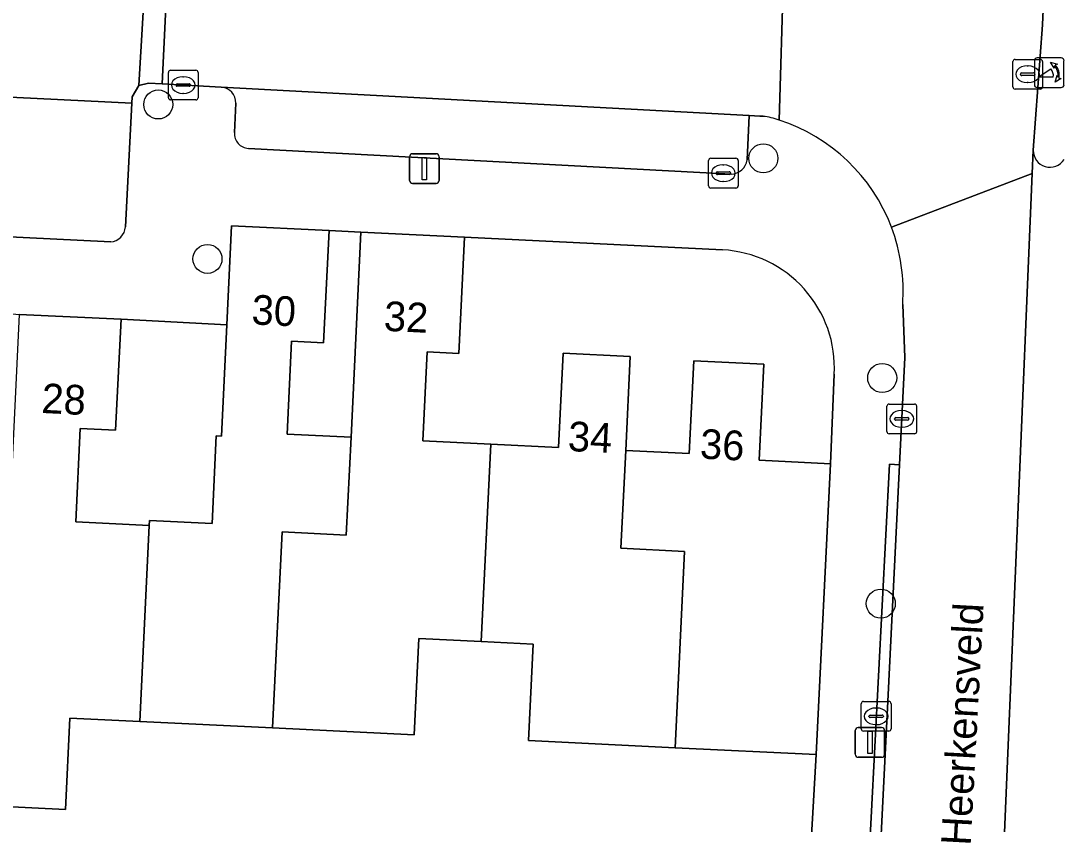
# Model space of a CAD drawing. Extents: x 162989 to 165008, y 383432 to 384338.
# Drawn here: x 164423.42 to 164458.56, y 383752.16 to 383779.22 of the extents above; entities that cross this region are included whole.
import ezdxf

# ---------------------------------------------------------------- set-up
doc = ezdxf.new("R2010")
doc.units = 0
for name, color, linetype in [('IMGEO_Boom', 7, 'Continuous'), ('IMGEO_Erf', 7, 'Continuous'), ('IMGEO_Kolk', 7, 'Continuous'), ('IMGEO_Lichtmast', 7, 'Continuous'), ('IMGEO_Muur', 7, 'Continuous'), ('IMGEO_Openbare_ruimte_label', 7, 'Continuous'), ('IMGEO_Pand', 7, 'Continuous'), ('IMGEO_Pand_nummerreeks', 7, 'Continuous'), ('IMGEO_Parkeervlak_open', 7, 'Continuous'), ('IMGEO_Poller', 7, 'Continuous'), ('IMGEO_Rijbaan_lokaal_open', 7, 'Continuous'), ('IMGEO_Rioolput', 7, 'Continuous'), ('IMGEO_Voetpad_open', 7, 'Continuous')]:
    doc.layers.add(name, color=color, linetype=linetype)

msp = doc.modelspace()

# ---------------------------------------------------------------- linework, layer by layer
at = {"layer": 'IMGEO_Boom'}
for centre in [(164428.046, 383776.408), (164448.428, 383774.593), (164429.703, 383771.203), (164452.433, 383767.192), (164452.385, 383759.588)]:
    msp.add_circle(centre, 0.489, dxfattribs=at)
at = {"layer": 'IMGEO_Erf'}
for points in [[(164433.798, 383772.157), (164433.615, 383768.375), (164432.538, 383768.427), (164432.387, 383765.302), (164434.539, 383765.198), (164434.873, 383772.105)], [(164426.791, 383769.168), (164426.61, 383765.432), (164425.419, 383765.489), (164425.267, 383762.339), (164427.744, 383762.219), (164427.752, 383762.389), (164429.858, 383762.287), (164430.001, 383765.244), (164430.171, 383765.236), (164430.353, 383768.988)]]:
    msp.add_lwpolyline(points, close=True, dxfattribs=at)
for points in [[(164447.055, 383771.509), (164438.364, 383771.936), (164438.174, 383768.018), (164437.104, 383768.07), (164436.959, 383765.074), (164439.248, 383764.963), (164441.533, 383764.852), (164441.687, 383768.026)], [(164441.687, 383768.026), (164443.944, 383767.916), (164443.791, 383764.746), (164445.934, 383764.642), (164446.085, 383767.771), (164448.443, 383767.657), (164448.287, 383764.419), (164450.688, 383764.303), (164450.817, 383767.317)], [(164415.529, 383743.571), (164441.155, 383742.509), (164441.339, 383746.3), (164444.837, 383746.131), (164444.654, 383742.339), (164445.987, 383742.286), (164446.179, 383745.975), (164449.699, 383745.793), (164449.947, 383750), (164450.213, 383754.502), (164445.46, 383754.732), (164440.522, 383754.971), (164440.679, 383758.224), (164438.927, 383758.309), (164436.821, 383758.411), (164436.664, 383755.169), (164431.894, 383755.4), (164427.424, 383755.616), (164425.072, 383755.73), (164424.923, 383752.656), (164420.371, 383752.876)]]:
    msp.add_lwpolyline(points, dxfattribs=at)
msp.add_arc((164446.841, 383767.533), 3.982, 356.8878, 86.9233, dxfattribs=at)
at = {"layer": 'IMGEO_Kolk'}
for p, q in [((164428.387, 383776.636), (164428.387, 383777.488)), ((164428.462, 383777.562), (164429.314, 383777.562)), ((164429.388, 383777.488), (164429.388, 383776.636)), ((164428.646, 383777.056), (164428.646, 383777.068)), ((164429.084, 383777.019), (164428.686, 383777.019)), ((164428.689, 383777.105), (164429.087, 383777.105)), ((164428.875, 383777.342), (164428.9, 383777.342)), ((164429.13, 383777.068), (164429.13, 383777.056)), ((164428.898, 383776.782), (164428.873, 383776.782)), ((164429.314, 383776.562), (164428.462, 383776.562)), ((164446.655, 383774.593), (164447.507, 383774.593)), ((164446.58, 383773.667), (164446.58, 383774.519)), ((164447.068, 383774.373), (164447.093, 383774.373)), ((164447.581, 383774.519), (164447.581, 383773.667)), ((164446.839, 383774.087), (164446.839, 383774.099)), ((164447.277, 383774.05), (164446.879, 383774.05)), ((164446.882, 383774.136), (164447.28, 383774.136)), ((164447.323, 383774.099), (164447.323, 383774.087)), ((164447.507, 383773.593), (164446.655, 383773.593)), ((164447.091, 383773.813), (164447.066, 383773.813)), ((164452.592, 383765.388), (164452.592, 383766.24)), ((164452.667, 383766.314), (164453.519, 383766.314)), ((164453.593, 383766.24), (164453.593, 383765.388)), ((164452.851, 383765.808), (164452.851, 383765.82)), ((164453.289, 383765.771), (164452.891, 383765.771)), ((164452.894, 383765.857), (164453.292, 383765.857)), ((164453.08, 383766.094), (164453.105, 383766.094)), ((164453.335, 383765.82), (164453.335, 383765.808)), ((164453.103, 383765.534), (164453.078, 383765.534)), ((164453.519, 383765.314), (164452.667, 383765.314)), ((164451.803, 383756.291), (164452.655, 383756.291)), ((164451.728, 383755.365), (164451.728, 383756.217)), ((164452.216, 383756.071), (164452.241, 383756.071)), ((164452.729, 383756.217), (164452.729, 383755.365)), ((164451.987, 383755.785), (164451.987, 383755.797)), ((164452.425, 383755.748), (164452.027, 383755.748)), ((164452.03, 383755.834), (164452.428, 383755.834)), ((164452.471, 383755.797), (164452.471, 383755.785)), ((164452.655, 383755.291), (164451.803, 383755.291)), ((164452.239, 383755.511), (164452.214, 383755.511))]:
    msp.add_line(p, q, dxfattribs=at)
for points in [[(164428.387, 383776.636), (164428.387, 383777.488)], [(164428.462, 383777.562), (164429.314, 383777.562)], [(164429.388, 383777.488), (164429.388, 383776.636)], [(164429.314, 383776.562), (164428.462, 383776.562)], [(164446.655, 383774.593), (164447.507, 383774.593)], [(164446.58, 383773.667), (164446.58, 383774.519)], [(164447.581, 383774.519), (164447.581, 383773.667)], [(164447.507, 383773.593), (164446.655, 383773.593)], [(164452.592, 383765.388), (164452.592, 383766.24)], [(164452.667, 383766.314), (164453.519, 383766.314)], [(164453.593, 383766.24), (164453.593, 383765.388)], [(164453.519, 383765.314), (164452.667, 383765.314)], [(164451.803, 383756.291), (164452.655, 383756.291)], [(164451.728, 383755.365), (164451.728, 383756.217)], [(164452.729, 383756.217), (164452.729, 383755.365)], [(164452.655, 383755.291), (164451.803, 383755.291)]]:
    msp.add_lwpolyline(points, dxfattribs=at)
for centre, radius, start, end in [((164428.464, 383777.486), 0.0765, 91.552, 178.448), ((164428.464, 383777.486), 0.0765, 91.552, 178.448), ((164429.312, 383777.486), 0.0765, 1.552, 88.448), ((164429.312, 383777.486), 0.0765, 1.552, 88.448), ((164428.686, 383777.065), 0.0403, 85.8775, 175.7526), ((164428.683, 383777.055), 0.0366, 178.938, 274.7102), ((164429.087, 383777.062), 0.043, 264.8664, 352.4533), ((164429.091, 383777.067), 0.0386, 1.7309, 96.639), ((164428.464, 383776.638), 0.0765, 181.552, 268.448), ((164428.464, 383776.638), 0.0765, 181.552, 268.448), ((164429.312, 383776.638), 0.0765, 271.552, 358.448), ((164429.312, 383776.638), 0.0765, 271.552, 358.448), ((164446.657, 383774.517), 0.0765, 91.552, 178.448), ((164446.657, 383774.517), 0.0765, 91.552, 178.448), ((164447.505, 383774.517), 0.0765, 1.552, 88.448), ((164447.505, 383774.517), 0.0765, 1.552, 88.448), ((164446.879, 383774.096), 0.0403, 85.8775, 175.7526), ((164446.876, 383774.086), 0.0366, 178.938, 274.7102), ((164447.28, 383774.093), 0.043, 264.8664, 352.4533), ((164447.284, 383774.098), 0.0386, 1.7309, 96.639), ((164446.657, 383773.669), 0.0765, 181.552, 268.448), ((164446.657, 383773.669), 0.0765, 181.552, 268.448), ((164447.505, 383773.669), 0.0765, 271.552, 358.448), ((164447.505, 383773.669), 0.0765, 271.552, 358.448), ((164452.669, 383766.238), 0.0765, 91.552, 178.448), ((164452.669, 383766.238), 0.0765, 91.552, 178.448), ((164453.517, 383766.238), 0.0765, 1.552, 88.448), ((164453.517, 383766.238), 0.0765, 1.552, 88.448), ((164452.891, 383765.817), 0.0403, 85.8775, 175.7526), ((164452.888, 383765.807), 0.0366, 178.938, 274.7102), ((164453.292, 383765.814), 0.043, 264.8664, 352.4533), ((164453.296, 383765.819), 0.0386, 1.7309, 96.639), ((164452.669, 383765.39), 0.0765, 181.552, 268.448), ((164452.669, 383765.39), 0.0765, 181.552, 268.448), ((164453.517, 383765.39), 0.0765, 271.552, 358.448), ((164453.517, 383765.39), 0.0765, 271.552, 358.448), ((164451.805, 383756.215), 0.0765, 91.552, 178.448), ((164451.805, 383756.215), 0.0765, 91.552, 178.448), ((164452.653, 383756.215), 0.0765, 1.552, 88.448), ((164452.653, 383756.215), 0.0765, 1.552, 88.448), ((164452.027, 383755.794), 0.0403, 85.8775, 175.7526), ((164452.024, 383755.784), 0.0366, 178.938, 274.7102), ((164452.428, 383755.791), 0.043, 264.8664, 352.4533), ((164452.432, 383755.796), 0.0386, 1.7309, 96.639), ((164451.805, 383755.367), 0.0765, 181.552, 268.448), ((164451.805, 383755.367), 0.0765, 181.552, 268.448), ((164452.653, 383755.367), 0.0765, 271.552, 358.448), ((164452.653, 383755.367), 0.0765, 271.552, 358.448)]:
    msp.add_arc(centre, radius, start, end, dxfattribs=at)
for centre, major_axis, ratio, start_param, end_param in [((164428.874, 383777.062), (-0.387, 0.002), 0.722429, 4.712389, 7.853982), ((164428.899, 383777.062), (-0.39, 0.002), 0.717154, 1.570796, 4.712389), ((164447.067, 383774.093), (-0.387, 0.002), 0.722429, 4.712389, 7.853982), ((164447.092, 383774.093), (-0.39, 0.002), 0.717154, 1.570796, 4.712389), ((164453.079, 383765.814), (-0.387, 0.002), 0.722429, 4.712389, 7.853982), ((164453.104, 383765.814), (-0.39, 0.002), 0.717154, 1.570796, 4.712389), ((164452.215, 383755.791), (-0.387, 0.002), 0.722429, 4.712389, 7.853982), ((164452.24, 383755.791), (-0.39, 0.002), 0.717154, 1.570796, 4.712389)]:
    msp.add_ellipse(centre, major_axis=major_axis, ratio=ratio, start_param=start_param, end_param=end_param, dxfattribs=at)
at = {"layer": 'IMGEO_Lichtmast'}
for p, q in [((164436.514, 383773.848), (164436.514, 383774.648)), ((164436.514, 383774.648), (164436.514, 383773.848)), ((164436.614, 383774.748), (164437.404, 383774.748)), ((164437.404, 383774.748), (164436.614, 383774.748)), ((164437.504, 383774.648), (164437.504, 383773.848)), ((164437.504, 383773.848), (164437.504, 383774.648)), ((164437.404, 383773.748), (164436.614, 383773.748)), ((164436.614, 383773.748), (164437.404, 383773.748)), ((164451.523, 383754.511), (164451.523, 383755.311)), ((164451.523, 383755.311), (164451.523, 383754.511)), ((164451.623, 383755.411), (164452.413, 383755.411)), ((164452.413, 383755.411), (164451.623, 383755.411)), ((164452.513, 383755.311), (164452.513, 383754.511)), ((164452.513, 383754.511), (164452.513, 383755.311)), ((164452.413, 383754.411), (164451.623, 383754.411)), ((164451.623, 383754.411), (164452.413, 383754.411))]:
    msp.add_line(p, q, dxfattribs=at)
for points in [[(164436.934, 383774.623), (164437.084, 383774.623), (164437.084, 383773.873), (164436.934, 383773.873), (164436.934, 383774.623)], [(164451.943, 383755.286), (164452.093, 383755.286), (164452.093, 383754.536), (164451.943, 383754.536), (164451.943, 383755.286)]]:
    msp.add_lwpolyline(points, dxfattribs=at)
for centre, start, end in [((164436.614, 383774.648), 90, 180), ((164436.614, 383774.648), 90, 180), ((164437.404, 383774.648), 0, 90), ((164437.404, 383774.648), 360, 90), ((164436.614, 383773.848), 180, 270), ((164436.614, 383773.848), 180, 270), ((164437.404, 383773.848), 270, 0), ((164437.404, 383773.848), 270, 0), ((164451.623, 383755.311), 90, 180), ((164451.623, 383755.311), 90, 180), ((164452.413, 383755.311), 0, 90), ((164452.413, 383755.311), 360, 90), ((164451.623, 383754.511), 180, 270), ((164451.623, 383754.511), 180, 270), ((164452.413, 383754.511), 270, 0), ((164452.413, 383754.511), 270, 0)]:
    msp.add_arc(centre, 0.1, start, end, dxfattribs=at)
at = {"layer": 'IMGEO_Muur'}
msp.add_lwpolyline([(164453.018, 383764.265), (164452.677, 383764.285), (164451.942, 383750), (164451.421, 383739.875), (164451.313, 383737.776), (164448.318, 383737.931), (164446.336, 383738.034), (164445.823, 383727.577), (164445.705, 383725.181), (164444.948, 383709.752), (164448.047, 383709.634), (164447.887, 383705.375), (164448.207, 383705.364), (164448.304, 383707.855), (164448.372, 383709.592), (164448.389, 383710.03), (164445.289, 383710.181), (164446.656, 383737.662), (164451.672, 383737.418), (164452.117, 383746.236), (164452.307, 383750), (164452.659, 383756.974)], close=True, dxfattribs=at)
at = {"layer": 'IMGEO_Pand'}
for points in [[(164427.424, 383755.616), (164431.894, 383755.4), (164432.222, 383762.004), (164434.38, 383761.897), (164434.539, 383765.198), (164432.387, 383765.302), (164432.538, 383768.427), (164433.615, 383768.375), (164433.798, 383772.157), (164430.514, 383772.316), (164430.353, 383768.988), (164430.171, 383765.236), (164430.001, 383765.244), (164429.858, 383762.287), (164427.752, 383762.389), (164427.744, 383762.219)], [(164438.927, 383758.309), (164439.248, 383764.963), (164436.959, 383765.074), (164437.104, 383768.07), (164438.174, 383768.018), (164438.364, 383771.936), (164434.873, 383772.105), (164434.539, 383765.198), (164434.38, 383761.897), (164432.222, 383762.004), (164431.894, 383755.4), (164436.664, 383755.169), (164436.821, 383758.411)], [(164423.032, 383762.467), (164422.875, 383759.293), (164420.68, 383759.4), (164420.371, 383752.876), (164424.923, 383752.656), (164425.072, 383755.73), (164427.424, 383755.616), (164427.744, 383762.219), (164425.267, 383762.339), (164425.419, 383765.489), (164426.61, 383765.432), (164426.791, 383769.168), (164423.364, 383769.334)], [(164445.46, 383754.732), (164445.777, 383761.35), (164443.629, 383761.453), (164443.791, 383764.746), (164443.944, 383767.916), (164441.687, 383768.026), (164441.533, 383764.852), (164439.248, 383764.963), (164438.927, 383758.309), (164440.679, 383758.224), (164440.522, 383754.971)], [(164445.46, 383754.732), (164450.213, 383754.502), (164450.688, 383764.303), (164448.287, 383764.419), (164448.443, 383767.657), (164446.085, 383767.771), (164445.934, 383764.642), (164443.791, 383764.746), (164443.629, 383761.453), (164445.777, 383761.35)]]:
    msp.add_lwpolyline(points, close=True, dxfattribs=at)
at = {"layer": 'IMGEO_Parkeervlak_open'}
for points in [[(164426.94, 383772.28), (164427.158, 383776.448), (164397.078, 383777.936), (164396.918, 383773.732)], [(164447.951, 383776.037), (164430.166, 383776.992)], [(164430.654, 383776.446), (164430.611, 383775.458)], [(164447.881, 383774.544), (164447.951, 383776.037)], [(164431.082, 383774.927), (164447.343, 383774.063)], [(164457.521, 383774.867), (164457.488, 383774.081), (164456.472, 383750), (164456.32, 383746.862)], [(164397.407, 383773.214), (164397.588, 383773.205), (164426.446, 383771.778)]]:
    msp.add_lwpolyline(points, dxfattribs=at)
for centre, radius, start, end in [((164430.133, 383776.472), 0.522, 357.1954, 86.3836), ((164431.108, 383775.424), 0.498, 176.0851, 267.0613), ((164447.335, 383774.613), 0.55, 270.7989, 352.7978), ((164458.084, 383774.855), 0.563, 178.7586, 327.843), ((164426.4, 383772.318), 0.542, 274.903, 356.0174)]:
    msp.add_arc(centre, radius, start, end, dxfattribs=at)
at = {"layer": 'IMGEO_Poller'}
for p, q in [((164457.56, 383777.881), (164457.56, 383777.074)), ((164457.56, 383777.881), (164457.56, 383777.074)), ((164458.462, 383777.976), (164457.654, 383777.976)), ((164458.462, 383777.976), (164457.654, 383777.976)), ((164458.556, 383777.074), (164458.556, 383777.881)), ((164458.556, 383777.074), (164458.556, 383777.881)), ((164457.654, 383776.979), (164458.462, 383776.979)), ((164457.654, 383776.979), (164458.462, 383776.979))]:
    msp.add_line(p, q, dxfattribs=at)
for points in [[(164458.239, 383777.705), (164458.227, 383777.632), (164458.102, 383777.837)], [(164458.102, 383777.837), (164458.333, 383777.771), (164458.262, 383777.739)], [(164458.195, 383777.332), (164457.682, 383777.332), (164458.112, 383777.607)], [(164458.255, 383777.16), (164458.321, 383777.391), (164458.351, 383777.323)], [(164458.387, 383777.296), (164458.459, 383777.285), (164458.255, 383777.16)]]:
    msp.add_lwpolyline(points, dxfattribs=at)
for centre, radius, start, end in [((164457.654, 383777.881), 0.0946, 90, 180), ((164457.654, 383777.881), 0.0946, 90, 180), ((164457.881, 383777.392), 0.476, 351.7527, 41.1691), ((164457.881, 383777.392), 0.516, 349.3569, 42.2912), ((164458.462, 383777.881), 0.0946, 0, 90), ((164458.462, 383777.881), 0.0946, 0, 90), ((164457.867, 383777.382), 0.332, 351.3247, 42.4854), ((164457.654, 383777.074), 0.0946, 180, 270), ((164457.654, 383777.074), 0.0946, 180, 270), ((164458.462, 383777.074), 0.0946, 270, 0), ((164458.462, 383777.074), 0.0946, 270, 0)]:
    msp.add_arc(centre, radius, start, end, dxfattribs=at)
at = {"layer": 'IMGEO_Rijbaan_lokaal_open'}
for points in [[(164409.052, 383782.016), (164405.456, 383782.186), (164398.022, 383782.617), (164397.309, 383782.659), (164397.078, 383777.936), (164427.158, 383776.448), (164427.17, 383776.67), (164427.39, 383777.043), (164427.648, 383781.429)], [(164449.106, 383780.783), (164448.655, 383780.805), (164428.402, 383781.811), (164428.174, 383777.103), (164430.166, 383776.992), (164447.951, 383776.037), (164448.308, 383776.018), (164448.42, 383776.008)], [(164448.964, 383775.88), (164449.106, 383780.783)], [(164457.837, 383779.095), (164457.884, 383780.347), (164449.106, 383780.783), (164448.964, 383775.88)], [(164452.748, 383772.269), (164457.488, 383774.081), (164457.521, 383774.867), (164457.837, 383779.095)], [(164453.122, 383769.665), (164453.196, 383767.88), (164453.018, 383764.265), (164452.659, 383756.974), (164452.307, 383750), (164452.117, 383746.236), (164456.317, 383746.081), (164456.32, 383746.862), (164456.472, 383750), (164457.488, 383774.081)], [(164457.488, 383774.081), (164452.748, 383772.269)]]:
    msp.add_lwpolyline(points, dxfattribs=at)
msp.add_lwpolyline([(164428.402, 383781.811), (164427.645, 383781.849), (164427.648, 383781.429), (164427.39, 383777.043), (164427.718, 383777.128), (164428.174, 383777.103)], close=True, dxfattribs=at)
for centre, radius, start, end in [((164448.161, 383773.687), 2.335, 69.8868, 83.6322), ((164447.085, 383770.123), 6.056, 20.7557, 71.9246), ((164446.94, 383770.106), 6.198, 355.9206, 20.4258)]:
    msp.add_arc(centre, radius, start, end, dxfattribs=at)
at = {"layer": 'IMGEO_Rioolput'}
for p, q in [((164456.833, 383777.002), (164456.833, 383777.854)), ((164456.908, 383777.928), (164457.76, 383777.928)), ((164457.321, 383777.708), (164457.346, 383777.708)), ((164457.834, 383777.854), (164457.834, 383777.002)), ((164457.092, 383777.422), (164457.092, 383777.434)), ((164457.53, 383777.385), (164457.132, 383777.385)), ((164457.135, 383777.471), (164457.533, 383777.471)), ((164457.576, 383777.434), (164457.576, 383777.422)), ((164457.344, 383777.148), (164457.319, 383777.148)), ((164457.76, 383776.928), (164456.908, 383776.928))]:
    msp.add_line(p, q, dxfattribs=at)
for points in [[(164456.833, 383777.002), (164456.833, 383777.854)], [(164456.908, 383777.928), (164457.76, 383777.928)], [(164457.834, 383777.854), (164457.834, 383777.002)], [(164457.76, 383776.928), (164456.908, 383776.928)]]:
    msp.add_lwpolyline(points, dxfattribs=at)
for centre, radius, start, end in [((164456.91, 383777.852), 0.0765, 91.552, 178.448), ((164456.91, 383777.852), 0.0765, 91.552, 178.448), ((164457.758, 383777.852), 0.0765, 1.552, 88.448), ((164457.758, 383777.852), 0.0765, 1.552, 88.448), ((164457.132, 383777.431), 0.0403, 85.8775, 175.7526), ((164457.129, 383777.421), 0.0366, 178.938, 274.7102), ((164457.533, 383777.428), 0.043, 264.8664, 352.4533), ((164457.537, 383777.433), 0.0386, 1.7309, 96.639), ((164456.91, 383777.004), 0.0765, 181.552, 268.448), ((164456.91, 383777.004), 0.0765, 181.552, 268.448), ((164457.758, 383777.004), 0.0765, 271.552, 358.448), ((164457.758, 383777.004), 0.0765, 271.552, 358.448)]:
    msp.add_arc(centre, radius, start, end, dxfattribs=at)
for centre, major_axis, ratio, start_param, end_param in [((164457.32, 383777.428), (-0.387, 0.002), 0.722429, 4.712389, 7.853982), ((164457.345, 383777.428), (-0.39, 0.002), 0.717154, 1.570796, 4.712389)]:
    msp.add_ellipse(centre, major_axis=major_axis, ratio=ratio, start_param=start_param, end_param=end_param, dxfattribs=at)
at = {"layer": 'IMGEO_Voetpad_open'}
for points in [[(164464.792, 383782.012), (164463.485, 383782.07), (164457.717, 383782.349), (164457.683, 383781.642), (164457.933, 383781.63), (164457.884, 383780.347), (164457.837, 383779.095), (164457.521, 383774.867)], [(164430.166, 383776.992), (164428.174, 383777.103), (164427.718, 383777.128), (164427.39, 383777.043), (164427.17, 383776.67), (164427.158, 383776.448), (164426.94, 383772.28)], [(164430.611, 383775.458), (164430.654, 383776.446)], [(164448.42, 383776.008), (164448.308, 383776.018), (164447.951, 383776.037), (164447.881, 383774.544)], [(164447.343, 383774.063), (164431.082, 383774.927)], [(164426.446, 383771.778), (164397.588, 383773.205), (164397.445, 383770.509), (164400.935, 383770.341), (164402.116, 383770.33), (164405.506, 383770.166), (164409.857, 383770.041), (164413.373, 383769.87), (164414.4, 383769.834), (164417.861, 383769.666), (164418.862, 383769.606), (164422.246, 383769.442), (164423.364, 383769.334), (164426.791, 383769.168), (164430.353, 383768.988), (164430.514, 383772.316), (164433.798, 383772.157), (164434.873, 383772.105), (164438.364, 383771.936), (164447.055, 383771.509)], [(164445.823, 383727.577), (164446.336, 383738.034), (164448.318, 383737.931), (164451.313, 383737.776), (164451.421, 383739.875), (164451.942, 383750), (164452.677, 383764.285), (164453.018, 383764.265), (164453.196, 383767.88), (164453.122, 383769.665)], [(164450.817, 383767.317), (164450.688, 383764.303), (164450.213, 383754.502), (164449.947, 383750), (164449.699, 383745.793), (164449.508, 383742.103), (164445.987, 383742.286), (164444.654, 383742.339), (164443.194, 383742.41), (164443.14, 383740.354), (164442.73, 383727.485)]]:
    msp.add_lwpolyline(points, dxfattribs=at)
for centre, radius, start, end in [((164430.133, 383776.472), 0.522, 357.1954, 86.3836), ((164448.161, 383773.687), 2.335, 69.8868, 83.6322), ((164447.085, 383770.123), 6.056, 20.7557, 71.9246), ((164431.108, 383775.424), 0.498, 176.0851, 267.0613), ((164447.335, 383774.613), 0.55, 270.7989, 352.7978), ((164458.084, 383774.855), 0.563, 178.7586, 327.843), ((164426.4, 383772.318), 0.542, 274.903, 356.0174), ((164446.94, 383770.106), 6.198, 355.9206, 20.4258), ((164446.841, 383767.533), 3.982, 356.8878, 86.9233)]:
    msp.add_arc(centre, radius, start, end, dxfattribs=at)

# ---------------------------------------------------------------- texts
at = {"layer": 'IMGEO_Openbare_ruimte_label'}
msp.add_text('Heerkensveld', height=1, rotation=86.9059, dxfattribs=at).set_placement((164455.41, 383751.42))
at = {"layer": 'IMGEO_Pand_nummerreeks'}
for s, rotation, p in [('30', 357.2281, (164431.175, 383769)), ('32', 357.2285, (164435.631, 383768.784)), ('28', 357.2268, (164424.096, 383766.014)), ('34', 357.2098, (164441.83, 383764.734)), ('36', 357.2321, (164446.28, 383764.477))]:
    msp.add_text(s, height=1, rotation=rotation, dxfattribs=at).set_placement(p)

doc.saveas('drawing.dxf')
